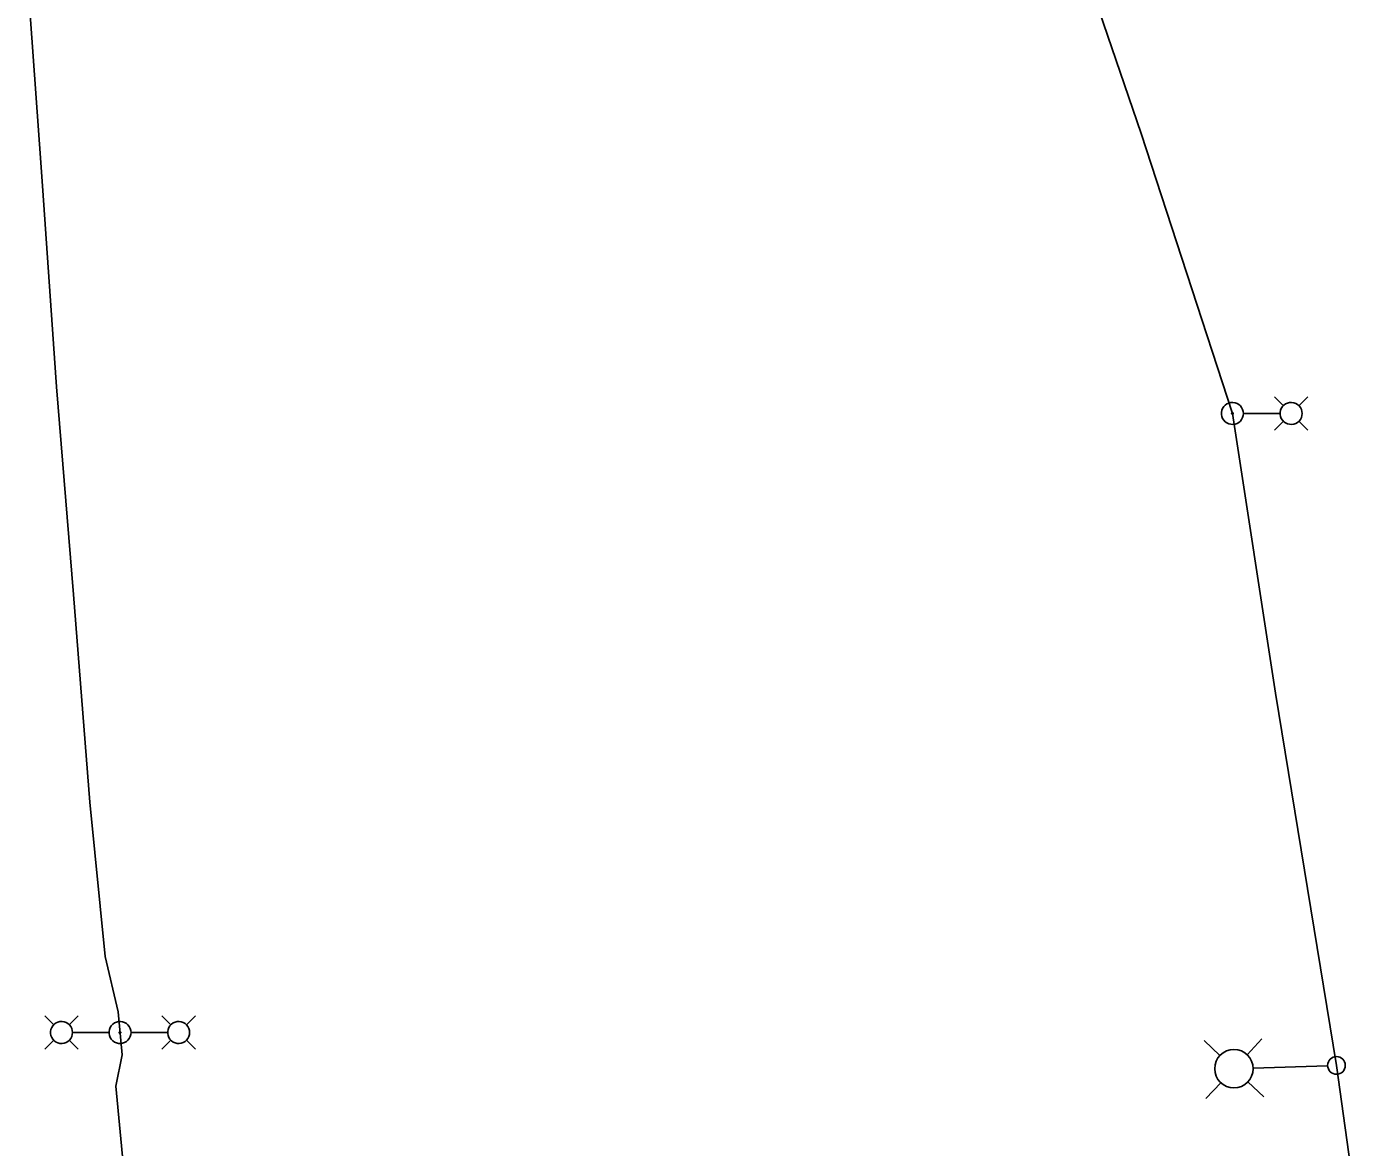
# Model space of a CAD drawing. Extents: x 600849 to 606371, y 330010 to 403088.
# Drawn here: x 604212.9 to 604478.7, y 339474.6 to 339696.2 of the extents above; entities that cross this region are included whole.
import ezdxf

# ---------------------------------------------------------------- set-up
doc = ezdxf.new("R2010")
doc.units = 0
for name, color, linetype in [('E_LTG', 7, 'Continuous'), ('E_LTG_CID', 7, 'Continuous'), ('E_LTG_LP', 7, 'Continuous')]:
    doc.layers.add(name, color=color, linetype=linetype)

# ---------------------------------------------------------------- blocks, each defined once
blk = doc.blocks.new('_U277')
at = {"layer": 'E_LTG_LP'}
for p, q in [((-0.0745, 0.6368), (-0.1589, 0.7212)), ((0.0745, 0.6368), (0.1589, 0.7212)), ((-0.0745, 0.4877), (-0.1589, 0.4033)), ((0, 0.0484), (0, 0.4568)), ((0.0745, 0.4877), (0.1589, 0.4033))]:
    blk.add_line(p, q, dxfattribs=at)
for centre, radius in [((0, 0.5622), 0.1054), ((0, 0), 0.0484)]:
    blk.add_circle(centre, radius, dxfattribs=at)

msp = doc.modelspace()

# ---------------------------------------------------------------- linework, layer by layer
at = {"layer": 'E_LTG'}
for points in [[(604453.45, 339619.72), (604453.41, 339620.13), (604453.29, 339620.53), (604453.1, 339620.9), (604452.85, 339621.22), (604452.53, 339621.49), (604452.18, 339621.7), (604451.79, 339621.84), (604451.38, 339621.9), (604450.96, 339621.88), (604450.56, 339621.78), (604450.19, 339621.61), (604449.85, 339621.37), (604449.56, 339621.07), (604449.34, 339620.72), (604449.19, 339620.34), (604449.11, 339619.93), (604449.11, 339619.52), (604449.19, 339619.11), (604449.34, 339618.73), (604449.56, 339618.38), (604449.85, 339618.08), (604450.19, 339617.84), (604450.56, 339617.67), (604450.96, 339617.57), (604451.38, 339617.55), (604451.79, 339617.61), (604452.18, 339617.74), (604452.53, 339617.95), (604452.85, 339618.22), (604453.1, 339618.55), (604453.29, 339618.91), (604453.41, 339619.31), (604453.45, 339619.72)], [(604461.35, 339621.25), (604459.58, 339623.02)], [(604465.05, 339619.72), (604465.01, 339620.13), (604464.9, 339620.53), (604464.71, 339620.9), (604464.45, 339621.22), (604464.14, 339621.49), (604463.78, 339621.7), (604463.39, 339621.84), (604462.98, 339621.9), (604462.57, 339621.88), (604462.16, 339621.78), (604461.79, 339621.61), (604461.45, 339621.37), (604461.17, 339621.07), (604460.94, 339620.72), (604460.79, 339620.34), (604460.71, 339619.93), (604460.71, 339619.52), (604460.79, 339619.11), (604460.94, 339618.73), (604461.17, 339618.38), (604461.45, 339618.08), (604461.79, 339617.84), (604462.16, 339617.67), (604462.57, 339617.57), (604462.98, 339617.55), (604463.39, 339617.61), (604463.78, 339617.74), (604464.14, 339617.95), (604464.45, 339618.22), (604464.71, 339618.55), (604464.9, 339618.91), (604465.01, 339619.31), (604465.05, 339619.72)], [(604464.4, 339621.25), (604466.18, 339623.02)], [(604451.44, 339619.72), (604451.44, 339619.75), (604451.43, 339619.78), (604451.41, 339619.81), (604451.39, 339619.84), (604451.37, 339619.86), (604451.34, 339619.87), (604451.31, 339619.88), (604451.28, 339619.89), (604451.25, 339619.89), (604451.22, 339619.88), (604451.19, 339619.87), (604451.16, 339619.85), (604451.14, 339619.83), (604451.13, 339619.8), (604451.11, 339619.77), (604451.11, 339619.74), (604451.11, 339619.71), (604451.11, 339619.68), (604451.13, 339619.65), (604451.14, 339619.62), (604451.16, 339619.6), (604451.19, 339619.58), (604451.22, 339619.57), (604451.25, 339619.56), (604451.28, 339619.56), (604451.31, 339619.56), (604451.34, 339619.57), (604451.37, 339619.59), (604451.39, 339619.61), (604451.41, 339619.63), (604451.43, 339619.66), (604451.44, 339619.69), (604451.44, 339619.72)], [(604460.66, 339619.72), (604453.49, 339619.72)], [(604461.35, 339618.2), (604459.58, 339616.42)], [(604464.4, 339618.2), (604466.18, 339616.42)], [(604218.2, 339498.77), (604216.42, 339500.55)], [(604221.9, 339497.25), (604221.86, 339497.66), (604221.75, 339498.06), (604221.56, 339498.43), (604221.3, 339498.75), (604220.99, 339499.02), (604220.63, 339499.23), (604220.24, 339499.37), (604219.83, 339499.42), (604219.42, 339499.4), (604219.01, 339499.31), (604218.64, 339499.14), (604218.3, 339498.9), (604218.02, 339498.6), (604217.79, 339498.25), (604217.64, 339497.86), (604217.56, 339497.46), (604217.56, 339497.04), (604217.64, 339496.64), (604217.79, 339496.25), (604218.02, 339495.91), (604218.3, 339495.61), (604218.64, 339495.37), (604219.01, 339495.2), (604219.42, 339495.1), (604219.83, 339495.08), (604220.24, 339495.14), (604220.63, 339495.27), (604220.99, 339495.48), (604221.3, 339495.75), (604221.56, 339496.08), (604221.75, 339496.44), (604221.86, 339496.84), (604221.9, 339497.25)], [(604221.25, 339498.77), (604223.03, 339500.55)], [(604233.47, 339497.25), (604233.43, 339497.66), (604233.31, 339498.06), (604233.12, 339498.43), (604232.87, 339498.75), (604232.55, 339499.02), (604232.2, 339499.23), (604231.8, 339499.37), (604231.4, 339499.42), (604230.98, 339499.4), (604230.58, 339499.31), (604230.2, 339499.14), (604229.87, 339498.9), (604229.58, 339498.6), (604229.36, 339498.25), (604229.2, 339497.86), (604229.13, 339497.46), (604229.13, 339497.04), (604229.2, 339496.64), (604229.36, 339496.25), (604229.58, 339495.91), (604229.87, 339495.61), (604230.2, 339495.37), (604230.58, 339495.2), (604230.98, 339495.1), (604231.4, 339495.08), (604231.8, 339495.14), (604232.2, 339495.27), (604232.55, 339495.48), (604232.87, 339495.75), (604233.12, 339496.07), (604233.31, 339496.44), (604233.43, 339496.84), (604233.47, 339497.25)], [(604241.37, 339498.78), (604239.59, 339500.55)], [(604245.07, 339497.25), (604245.03, 339497.66), (604244.91, 339498.06), (604244.72, 339498.43), (604244.47, 339498.75), (604244.16, 339499.02), (604243.8, 339499.23), (604243.41, 339499.37), (604243, 339499.42), (604242.58, 339499.4), (604242.18, 339499.31), (604241.81, 339499.14), (604241.47, 339498.9), (604241.18, 339498.6), (604240.96, 339498.25), (604240.81, 339497.86), (604240.73, 339497.46), (604240.73, 339497.04), (604240.81, 339496.64), (604240.96, 339496.25), (604241.18, 339495.91), (604241.47, 339495.61), (604241.81, 339495.37), (604242.18, 339495.2), (604242.58, 339495.1), (604243, 339495.08), (604243.41, 339495.14), (604243.8, 339495.27), (604244.16, 339495.48), (604244.47, 339495.75), (604244.72, 339496.07), (604244.91, 339496.44), (604245.03, 339496.84), (604245.07, 339497.25)], [(604244.42, 339498.78), (604246.2, 339500.55)], [(604218.2, 339495.73), (604216.42, 339493.95)], [(604221.25, 339495.73), (604223.03, 339493.95)], [(604221.94, 339497.25), (604229.12, 339497.25)], [(604231.46, 339497.25), (604231.45, 339497.28), (604231.45, 339497.31), (604231.43, 339497.34), (604231.41, 339497.37), (604231.39, 339497.39), (604231.36, 339497.4), (604231.33, 339497.41), (604231.3, 339497.42), (604231.27, 339497.42), (604231.24, 339497.41), (604231.21, 339497.4), (604231.18, 339497.38), (604231.16, 339497.35), (604231.14, 339497.33), (604231.13, 339497.3), (604231.13, 339497.27), (604231.13, 339497.24), (604231.13, 339497.2), (604231.14, 339497.17), (604231.16, 339497.15), (604231.18, 339497.13), (604231.21, 339497.11), (604231.24, 339497.09), (604231.27, 339497.09), (604231.3, 339497.08), (604231.33, 339497.09), (604231.36, 339497.1), (604231.39, 339497.12), (604231.41, 339497.14), (604231.43, 339497.16), (604231.45, 339497.19), (604231.45, 339497.22), (604231.46, 339497.25)], [(604240.68, 339497.25), (604233.5, 339497.25)], [(604241.37, 339495.73), (604239.59, 339493.95)], [(604244.42, 339495.73), (604246.2, 339493.95)]]:
    msp.add_lwpolyline(points, dxfattribs=at)
at = {"layer": 'E_LTG_CID'}
for points in [[(604478.7, 339441.41), (604471.85, 339490.74), (604471.85, 339490.74), (604459.8, 339564.41), (604451.27, 339619.72), (604433.21, 339675.13), (604406.7, 339752.6), (604349.09, 339898.51), (604301.29, 340051.41), (604292.28, 340202.22), (604304.87, 340354.18), (604300.23, 340610.35), (604296.97, 340863.72)], [(604261.47, 339224.9), (604256.72, 339258.28), (604254.32, 339281.75), (604250.97, 339305.49), (604251.45, 339306.42), (604238.71, 339420.47), (604237.24, 339426.25), (604234.52, 339444.22), (604230.44, 339486.61), (604231.7, 339492.82), (604230.94, 339501.36), (604228.37, 339512.31), (604225.32, 339542.85), (604222.08, 339583.91), (604218.71, 339625.02), (604215.92, 339665.65), (604212.88, 339707.8)]]:
    msp.add_lwpolyline(points, dxfattribs=at)

# ---------------------------------------------------------------- block references
at = {"layer": 'E_LTG_CID', "xscale": 36.089166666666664, "yscale": 36.08916666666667, "rotation": 91.82796824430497}
msp.add_blockref('_U277', (604471.85, 339490.74), dxfattribs=at)

doc.saveas('drawing.dxf')
